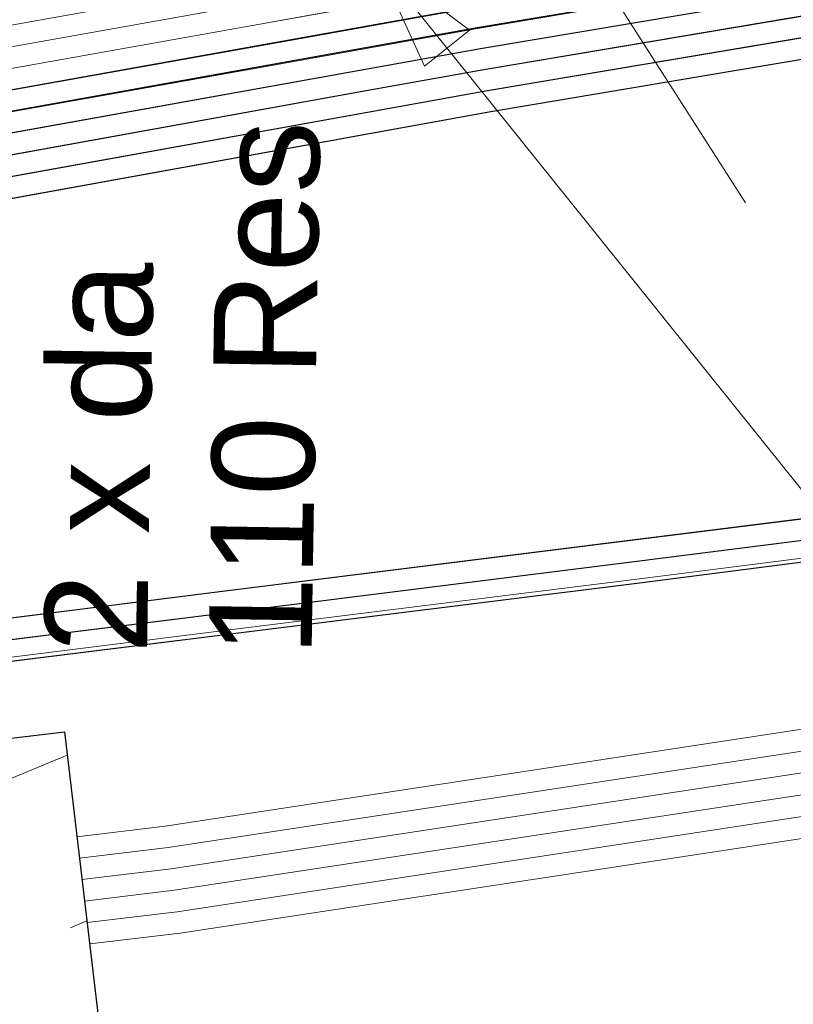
# Model space of a CAD drawing. Header units: metres. Extents: x -502 to 161, y -108 to 174.
# Tile 508 of 656: x -60.44 to -58.63, y -16.66 to -14.37. Entities that reach past the tile are written whole.
import ezdxf

# ---------------------------------------------------------------- set-up
doc = ezdxf.new("R2010")
doc.units = ezdxf.units.M
doc.header["$LTSCALE"] = 0.1
for name, color, linetype in [('BRI31-005.05-5p02-Koordinierung Lageplan 4. BA ZOB West 2022-06-15', 7, 'Continuous'), ('BRI31-005.06-5f07-Koordinierung Lageplan 4. BA ZOB Fernbusbahnh', 7, 'Continuous'), ('BRI32-005.02-5f05-Koordinierung Schemaplan 4 BA ZOB Teilbereich', 7, 'Continuous'), ('BRI32-005.03-5f06-Koordinierung Schemaplan 4 BA ZOB Teilbereich 2 Ost - Bahnhofsallee 2023-01-21', 7, 'Continuous')]:
    doc.layers.add(name, color=color, linetype=linetype)
doc.styles.add('Arial', font='arial.ttf')

# ---------------------------------------------------------------- blocks, each defined once
blk = doc.blocks.new('_X18')
at = {"color": 7, "linetype": 'Continuous', "lineweight": 9, "transparency": 33554687}
for p, q in [((1.1855, 0.0855), (0.965, -0.0059)), ((0, 0), (0, 0)), ((1.2314, -0.3014), (1.1933, -0.3172)), ((0.0647, -0.3791), (0.0459, -0.3869)), ((1.2773, -0.6883), (1.2392, -0.7041)), ((0.1106, -0.766), (0.0918, -0.7738)), ((0.9726, -0.8147), (0.7368, -0.9124))]:
    blk.add_line(p, q, dxfattribs=at)
blk = doc.blocks.new('_X29')
at = {"color": 7, "linetype": 'Continuous', "lineweight": 9, "transparency": 33554687}
for p, q in [((1.1855, 0.0855), (0.965, -0.0059)), ((0, 0), (0, 0)), ((1.2314, -0.3014), (1.1933, -0.3172)), ((0.0647, -0.3791), (0.0459, -0.3869)), ((1.2773, -0.6883), (1.2392, -0.7041)), ((0.1106, -0.766), (0.0918, -0.7738)), ((0.9726, -0.8147), (0.7368, -0.9124))]:
    blk.add_line(p, q, dxfattribs=at)
blk = doc.blocks.new('ALG_00093')
at = {"color": 1, "linetype": 'Continuous', "lineweight": 9, "true_color": 0xff0000, "transparency": 33554687, "flags": 128}
blk.add_lwpolyline([(0, 0), (0.3773, 0.09625), (0.3773, -0.09625), (0, 0)], dxfattribs=at)

msp = doc.modelspace()

# ---------------------------------------------------------------- linework, layer by layer
at = {"layer": 'BRI31-005.05-5p02-Koordinierung Lageplan 4. BA ZOB West 2022-06-15', "color": 251, "linetype": 'Continuous', "lineweight": 13, "true_color": 0x5b5b5b, "transparency": 33554687, "flags": 128}
for points in [[(-55.6687, -13.5594), (-59.4007, -14.1894), (-59.8887, -14.2774), (-61.3727, -14.5424), (-62.2247, -14.6944), (-62.5907, -14.7854), (-62.7827, -14.9014), (-63.4807, -15.3974), (-64.3377, -15.9884), (-64.8297, -16.0824), (-69.6717, -16.9444), (-75.4277, -17.8844), (-81.6977, -18.8494), (-88.8757, -20.1994), (-93.6507, -20.9294), (-98.8777, -21.8214)], [(-55.6607, -13.6084), (-59.3927, -14.2384), (-59.8797, -14.3264), (-61.3637, -14.5914), (-62.2147, -14.7434), (-62.5717, -14.8324), (-62.7557, -14.9434), (-63.4517, -15.4384), (-64.3177, -16.0354), (-64.8207, -16.1314), (-69.6637, -16.9934), (-75.4187, -17.9334), (-81.6887, -18.8984), (-88.8677, -20.2484), (-93.6427, -20.9784), (-98.9147, -21.8784)]]:
    msp.add_lwpolyline(points, dxfattribs=at)
at = {"layer": 'BRI31-005.05-5p02-Koordinierung Lageplan 4. BA ZOB West 2022-06-15', "color": 116, "linetype": 'Continuous', "lineweight": 13, "true_color": 0x007f3f, "transparency": 33554687, "flags": 128}
for points in [[(-55.6527, -13.6584), (-59.3837, -14.2884), (-59.8707, -14.3754), (-61.3547, -14.6404), (-62.2037, -14.7924), (-62.5517, -14.8784), (-62.7277, -14.9854), (-63.4237, -15.4794), (-64.2987, -16.0824), (-64.8117, -16.1804), (-69.6547, -17.0434), (-75.4117, -17.9834), (-81.6807, -18.9484), (-88.8587, -20.2984), (-93.6347, -21.0284), (-98.8577, -21.9194)], [(-55.6447, -13.7074), (-59.3757, -14.3374), (-59.8617, -14.4244), (-61.3457, -14.6894), (-62.1937, -14.8414), (-62.5327, -14.9254), (-62.7007, -15.0274), (-63.3947, -15.5204), (-64.2787, -16.1294), (-64.8027, -16.2294), (-69.6467, -17.0924), (-75.4027, -18.0324), (-81.6717, -18.9974), (-88.8507, -20.3474), (-93.6267, -21.0774), (-98.8947, -21.9764)]]:
    msp.add_lwpolyline(points, dxfattribs=at)
at = {"layer": 'BRI31-005.05-5p02-Koordinierung Lageplan 4. BA ZOB West 2022-06-15', "color": 250, "linetype": 'Continuous', "lineweight": 25, "true_color": 0x333333, "transparency": 33554687, "flags": 128}
for points in [[(-179.1357, -29.7394), (-178.2047, -29.9074), (-176.5237, -30.3244), (-174.8367, -30.8434), (-162.8247, -32.5154), (-157.1227, -33.4214), (-150.6707, -32.1644), (-150.3757, -32.1054), (-126.7397, -27.5954), (-121.8107, -26.6854), (-104.5117, -23.3154), (-93.6067, -21.1744), (-88.8337, -20.4444), (-81.6527, -19.0944), (-75.3827, -18.1294), (-69.6317, -17.1894), (-64.2647, -16.2324), (-63.2977, -15.6984), (-62.6077, -15.0894), (-62.1947, -14.8414), (-59.6597, -14.3864), (-59.3767, -14.3364), (-55.6447, -13.7064)], [(-55.6367, -13.7554), (-59.3687, -14.3854), (-59.6507, -14.4354), (-62.1767, -14.8894), (-62.5777, -15.1304), (-63.2687, -15.7394), (-64.2477, -16.2804), (-69.6237, -17.2384), (-75.3737, -18.1784), (-81.6437, -19.1434), (-88.8257, -20.4934), (-93.5977, -21.2234), (-104.5017, -23.3644), (-121.8007, -26.7344), (-126.7307, -27.6444), (-150.3667, -32.1544), (-150.6607, -32.2134), (-157.1217, -33.4724), (-162.8317, -32.5644), (-174.8437, -30.8934), (-176.5357, -30.3734), (-178.2147, -29.9564), (-179.1357, -29.7904)], [(-55.6287, -13.8044), (-59.3607, -14.4344), (-59.6427, -14.4844), (-62.1587, -14.9374), (-62.5477, -15.1714), (-63.2397, -15.7804), (-64.2307, -16.3284), (-69.6157, -17.2874), (-75.3647, -18.2274), (-81.6347, -19.1924), (-88.8177, -20.5424), (-93.5887, -21.2724), (-104.4917, -23.4134), (-121.7907, -26.7834), (-126.7217, -27.6934), (-150.3577, -32.2034), (-150.6507, -32.2624), (-157.1207, -33.5234), (-162.8387, -32.6134), (-174.8507, -30.9434), (-176.5477, -30.4224), (-178.2247, -30.0054), (-179.1357, -29.8414)], [(-55.6207, -13.8534), (-59.3527, -14.4834), (-59.6277, -14.5324), (-62.1407, -14.9854), (-62.5177, -15.2124), (-63.2107, -15.8214), (-64.2137, -16.3764), (-69.6077, -17.3364), (-75.3557, -18.2764), (-81.6257, -19.2414), (-88.8097, -20.5914), (-93.5797, -21.3214), (-104.4817, -23.4624), (-121.7807, -26.8324), (-126.7127, -27.7424), (-150.3487, -32.2524), (-150.6407, -32.3114), (-157.1197, -33.5744), (-162.8457, -32.6624), (-174.8577, -30.9934), (-176.5597, -30.4714), (-178.2347, -30.0544), (-179.1357, -29.8924)], [(-55.6127, -13.9024), (-59.3447, -14.5324), (-59.6247, -14.5824), (-62.1227, -15.0334), (-62.4877, -15.2534), (-63.1817, -15.8624), (-64.1967, -16.4244), (-69.5997, -17.3854), (-75.3467, -18.3254), (-81.6167, -19.2904), (-88.8017, -20.6404), (-93.5707, -21.3704), (-104.4717, -23.5114), (-121.7707, -26.8814), (-126.7037, -27.7914), (-150.3397, -32.3014), (-150.6307, -32.3604), (-157.1187, -33.6254), (-162.8527, -32.7114), (-174.8647, -31.0434), (-176.5717, -30.5204), (-178.2447, -30.1034), (-179.1357, -29.9434)], [(-55.6047, -13.9514), (-59.3367, -14.5814), (-62.1047, -15.0814), (-62.4577, -15.2944), (-63.1527, -15.9034), (-64.1797, -16.4724), (-69.5917, -17.4344), (-75.3377, -18.3744), (-81.6077, -19.3394), (-88.7937, -20.6894), (-93.5617, -21.4194), (-104.4617, -23.5604), (-121.7607, -26.9304), (-126.6947, -27.8404), (-150.3307, -32.3504), (-150.6207, -32.4094), (-157.1177, -33.6764), (-162.8597, -32.7604), (-174.8717, -31.0934), (-176.5837, -30.5694), (-178.2547, -30.1524), (-179.1357, -29.9944)], [(-56.5667, -14.3244), (-56.9487, -14.6244), (-57.8377, -15.3484), (-58.3257, -15.4954), (-59.9937, -15.7044), (-61.6697, -15.9144), (-63.7887, -16.4534), (-69.5837, -17.4834), (-75.3287, -18.4234), (-81.5687, -19.5644), (-84.6457, -20.1594), (-93.6297, -21.6994), (-104.3877, -23.8594), (-121.7187, -27.1554), (-122.6217, -27.3224), (-126.1537, -27.9814), (-137.6357, -30.1594), (-150.2927, -32.5534), (-151.8867, -32.8594), (-157.0417, -33.8394), (-163.2567, -32.9244), (-174.3647, -31.3244), (-178.3997, -30.6854)], [(-56.5467, -14.3734), (-56.9177, -14.6634), (-57.8137, -15.3934), (-58.3107, -15.5434), (-58.9957, -15.6304), (-59.9877, -15.7544), (-61.6607, -15.9634), (-63.7777, -16.5024), (-69.5757, -17.5324), (-75.3197, -18.4724), (-81.5597, -19.6134), (-84.6367, -20.2084), (-93.6207, -21.7484), (-104.3777, -23.9084), (-121.7097, -27.2044), (-122.6127, -27.3714), (-126.1447, -28.0304), (-137.6267, -30.2084), (-150.2837, -32.6024), (-151.8777, -32.9084), (-157.0407, -33.8904), (-163.2637, -32.9734), (-174.3717, -31.3734), (-178.4067, -30.7344)], [(-56.5277, -14.4214), (-56.8867, -14.7024), (-57.7897, -15.4384), (-58.2967, -15.5914), (-58.9897, -15.6804), (-59.9817, -15.8044), (-61.6517, -16.0124), (-63.7667, -16.5514), (-69.5677, -17.5814), (-75.3107, -18.5214), (-81.5507, -19.6624), (-84.6277, -20.2574), (-93.6117, -21.7974), (-104.3677, -23.9574), (-121.7007, -27.2534), (-122.6037, -27.4204), (-126.1357, -28.0794), (-137.6177, -30.2574), (-150.2747, -32.6514), (-151.8687, -32.9574), (-154.1107, -33.3844)]]:
    msp.add_lwpolyline(points, dxfattribs=at)
at = {"layer": 'BRI31-005.05-5p02-Koordinierung Lageplan 4. BA ZOB West 2022-06-15', "color": 35, "linetype": 'Continuous', "lineweight": 13, "true_color": 0x99724c, "transparency": 33554687, "flags": 128}
msp.add_lwpolyline([(-56.5317, -14.4104), (-56.8937, -14.6954), (-57.7937, -15.4294), (-58.2987, -15.5824), (-58.9897, -15.6704), (-59.9837, -15.7944), (-61.6527, -16.0034), (-63.7687, -16.5424), (-69.5707, -17.5724), (-75.3137, -18.5124), (-81.5517, -19.6534), (-84.6287, -20.2484), (-93.6127, -21.7884), (-104.3697, -23.9484)], dxfattribs=at)
at = {"layer": 'BRI31-005.06-5f07-Koordinierung Lageplan 4. BA ZOB Fernbusbahnh', "color": 250, "linetype": 'Continuous', "lineweight": 20, "true_color": 0x333333, "transparency": 33554687, "flags": 128}
for points in [[(-179.1357, -29.7394), (-178.2047, -29.9074), (-176.5237, -30.3244), (-174.8367, -30.8434), (-162.8247, -32.5154), (-157.1227, -33.4214), (-150.6707, -32.1644), (-150.3757, -32.1054), (-126.7397, -27.5954), (-121.8107, -26.6854), (-104.5117, -23.3154), (-93.6067, -21.1744), (-88.8337, -20.4444), (-81.6527, -19.0944), (-75.3827, -18.1294), (-69.6317, -17.1894), (-64.2647, -16.2324), (-63.2977, -15.6984), (-62.6077, -15.0894), (-62.1947, -14.8414), (-59.6597, -14.3864), (-59.3767, -14.3364), (-55.6447, -13.7064)], [(-55.6367, -13.7554), (-59.3687, -14.3854), (-59.6507, -14.4354), (-62.1767, -14.8894), (-62.5777, -15.1304), (-63.2687, -15.7394), (-64.2477, -16.2804), (-69.6237, -17.2384), (-75.3737, -18.1784), (-81.6437, -19.1434), (-88.8257, -20.4934), (-93.5977, -21.2234), (-104.5017, -23.3644), (-121.8007, -26.7344), (-126.7307, -27.6444), (-150.3667, -32.1544), (-150.6607, -32.2134), (-157.1217, -33.4724), (-162.8317, -32.5644), (-174.8437, -30.8934), (-176.5357, -30.3734), (-178.2147, -29.9564), (-179.1357, -29.7904)], [(-55.6287, -13.8044), (-59.3607, -14.4344), (-59.6427, -14.4844), (-62.1587, -14.9374), (-62.5477, -15.1714), (-63.2397, -15.7804), (-64.2307, -16.3284), (-69.6157, -17.2874), (-75.3647, -18.2274), (-81.6347, -19.1924), (-88.8177, -20.5424), (-93.5887, -21.2724), (-104.4917, -23.4134), (-121.7907, -26.7834), (-126.7217, -27.6934), (-150.3577, -32.2034), (-150.6507, -32.2624), (-157.1207, -33.5234), (-162.8387, -32.6134), (-174.8507, -30.9434), (-176.5477, -30.4224), (-178.2247, -30.0054), (-179.1357, -29.8414)], [(-55.6207, -13.8534), (-59.3527, -14.4834), (-59.6277, -14.5324), (-62.1407, -14.9854), (-62.5177, -15.2124), (-63.2107, -15.8214), (-64.2137, -16.3764), (-69.6077, -17.3364), (-75.3557, -18.2764), (-81.6257, -19.2414), (-88.8097, -20.5914), (-93.5797, -21.3214), (-104.4817, -23.4624), (-121.7807, -26.8324), (-126.7127, -27.7424), (-150.3487, -32.2524), (-150.6407, -32.3114), (-157.1197, -33.5744), (-162.8457, -32.6624), (-174.8577, -30.9934), (-176.5597, -30.4714), (-178.2347, -30.0544), (-179.1357, -29.8924)], [(-55.6127, -13.9024), (-59.3447, -14.5324), (-59.6247, -14.5824), (-62.1227, -15.0334), (-62.4877, -15.2534), (-63.1817, -15.8624), (-64.1967, -16.4244), (-69.5997, -17.3854), (-75.3467, -18.3254), (-81.6167, -19.2904), (-88.8017, -20.6404), (-93.5707, -21.3704), (-104.4717, -23.5114), (-121.7707, -26.8814), (-126.7037, -27.7914), (-150.3397, -32.3014), (-150.6307, -32.3604), (-157.1187, -33.6254), (-162.8527, -32.7114), (-174.8647, -31.0434), (-176.5717, -30.5204), (-178.2447, -30.1034), (-179.1357, -29.9434)], [(-55.6047, -13.9514), (-59.3367, -14.5814), (-62.1047, -15.0814), (-62.4577, -15.2944), (-63.1527, -15.9034), (-64.1797, -16.4724), (-69.5917, -17.4344), (-75.3377, -18.3744), (-81.6077, -19.3394), (-88.7937, -20.6894), (-93.5617, -21.4194), (-104.4617, -23.5604), (-121.7607, -26.9304), (-126.6947, -27.8404), (-150.3307, -32.3504), (-150.6207, -32.4094), (-157.1177, -33.6764), (-162.8597, -32.7604), (-174.8717, -31.0934), (-176.5837, -30.5694), (-178.2547, -30.1524), (-179.1357, -29.9944)], [(-56.5667, -14.3244), (-56.9487, -14.6244), (-57.8377, -15.3484), (-58.3257, -15.4954), (-59.9937, -15.7044), (-61.6697, -15.9144), (-63.7887, -16.4534), (-69.5837, -17.4834), (-75.3287, -18.4234), (-81.5687, -19.5644), (-84.6457, -20.1594), (-93.6297, -21.6994), (-104.3877, -23.8594), (-121.7187, -27.1554), (-122.6217, -27.3224), (-126.1537, -27.9814), (-137.6357, -30.1594), (-150.2927, -32.5534), (-151.8867, -32.8594), (-157.0417, -33.8394), (-163.2567, -32.9244), (-174.3647, -31.3244), (-178.3997, -30.6854)], [(-56.5467, -14.3734), (-56.9177, -14.6634), (-57.8137, -15.3934), (-58.3107, -15.5434), (-58.9957, -15.6304), (-59.9877, -15.7544), (-61.6607, -15.9634), (-63.7777, -16.5024), (-69.5757, -17.5324), (-75.3197, -18.4724), (-81.5597, -19.6134), (-84.6367, -20.2084), (-93.6207, -21.7484), (-104.3777, -23.9084), (-121.7097, -27.2044), (-122.6127, -27.3714), (-126.1447, -28.0304), (-137.6267, -30.2084), (-150.2837, -32.6024), (-151.8777, -32.9084), (-157.0407, -33.8904), (-163.2637, -32.9734), (-174.3717, -31.3734), (-178.4067, -30.7344)]]:
    msp.add_lwpolyline(points, dxfattribs=at)
at = {"layer": 'BRI32-005.02-5f05-Koordinierung Schemaplan 4 BA ZOB Teilbereich', "color": 7, "linetype": 'Continuous', "lineweight": 13, "transparency": 33554687, "flags": 128}
for points in [[(-60.3027, -16.2724), (-60.0967, -16.2474), (-58.4717, -16.0004), (-57.9637, -15.8144), (-56.8937, -14.9894), (-56.2837, -14.6744), (-55.5447, -14.5614), (-48.2537, -13.3504), (-42.4557, -12.5454), (-37.7227, -11.8224), (-29.2187, -10.2404), (-23.9987, -9.5454), (-17.9227, -8.9134), (-9.9057, -8.7814), (-9.4507, -8.7734), (-6.9597, -8.5044), (-4.3087, -8.0864), (-3.7217, -7.9914), (6.3953, -6.2414), (12.4653, -5.2214), (18.7963, -4.1304), (30.2903, -2.1984), (30.3093, -2.1964)], [(30.3153, -2.2464), (30.2973, -2.2484), (18.8043, -4.1794), (12.4733, -5.2704), (6.4033, -6.2904), (-3.7127, -8.0404), (-4.3007, -8.1354), (-6.9527, -8.5544), (-9.4477, -8.8234), (-9.9047, -8.8314), (-17.9197, -8.9634), (-23.9927, -9.5954), (-29.2107, -10.2894), (-37.7137, -11.8714), (-42.4487, -12.5954), (-48.2457, -13.3994), (-55.5367, -14.6104), (-56.2677, -14.7224), (-56.8667, -15.0314), (-57.9397, -15.8584), (-58.4587, -16.0494), (-60.0897, -16.2974), (-60.2967, -16.3224)], [(-60.2907, -16.3724), (-60.0827, -16.3474), (-58.4457, -16.0984), (-57.9157, -15.9024), (-56.8397, -15.0734), (-56.2517, -14.7704), (-55.5287, -14.6594), (-48.2377, -13.4484), (-42.4417, -12.6454), (-37.7047, -11.9204), (-29.2027, -10.3384), (-23.9867, -9.6454), (-17.9167, -9.0134), (-9.9037, -8.8814), (-9.4447, -8.8734), (-6.9457, -8.6044), (-4.2927, -8.1844), (-3.7037, -8.0894), (6.4113, -6.3394), (12.4813, -5.3194), (18.8123, -4.2284), (30.3043, -2.2984), (30.3213, -2.2964)], [(-60.2847, -16.4224), (-60.0757, -16.3974), (-58.4327, -16.1474), (-57.8907, -15.9464), (-56.8127, -15.1154), (-56.2357, -14.8184), (-55.5207, -14.7084), (-48.2297, -13.4974), (-42.4347, -12.6954), (-37.6957, -11.9694), (-29.1947, -10.3874), (-23.9807, -9.6954), (-17.9137, -9.0634), (-9.9027, -8.9314), (-9.4417, -8.9234), (-6.9387, -8.6544), (-4.2847, -8.2334), (-3.6947, -8.1384), (6.4193, -6.3884), (12.4893, -5.3684), (18.8203, -4.2774), (30.3113, -2.3484), (30.3273, -2.3464)], [(30.3333, -2.3964), (30.3183, -2.3974), (18.8283, -4.3264), (12.4973, -5.4174), (6.4273, -6.4374), (-3.6857, -8.1874), (-4.2767, -8.2824), (-6.9317, -8.7044), (-9.4387, -8.9734), (-9.9017, -8.9814), (-17.9107, -9.1134), (-23.9747, -9.7454), (-29.1867, -10.4364), (-37.6867, -12.0184), (-42.4277, -12.7454), (-48.2217, -13.5464), (-55.5127, -14.7574), (-56.2197, -14.8664), (-56.7857, -15.1574), (-57.8657, -15.9904), (-58.4197, -16.1964), (-60.0687, -16.4474), (-60.2787, -16.4724)], [(30.3363, -2.4464), (30.3243, -2.4474), (18.8363, -4.3754), (12.5053, -5.4664), (6.4353, -6.4864), (-3.6767, -8.2364), (-4.2687, -8.3314), (-6.9247, -8.7544), (-9.4357, -9.0234), (-9.9007, -9.0314), (-17.9077, -9.1634), (-23.9687, -9.7954), (-29.1787, -10.4854), (-37.6777, -12.0674), (-42.4207, -12.7954), (-48.2137, -13.5954), (-55.5047, -14.8064), (-56.2037, -14.9144), (-56.7587, -15.1994), (-57.8407, -16.0344), (-58.4067, -16.2454), (-60.0617, -16.4974), (-60.2727, -16.5224)]]:
    msp.add_lwpolyline(points, dxfattribs=at)
at = {"layer": 'BRI32-005.02-5f05-Koordinierung Schemaplan 4 BA ZOB Teilbereich', "color": 251, "linetype": 'Continuous', "lineweight": 13, "true_color": 0x5b5b5b, "transparency": 33554687, "flags": 128}
for points in [[(-55.6687, -13.5594), (-59.4007, -14.1894), (-59.8887, -14.2774), (-61.3727, -14.5424), (-62.2247, -14.6944), (-62.5907, -14.7854), (-62.7827, -14.9014), (-63.4807, -15.3974), (-64.3377, -15.9884), (-64.8297, -16.0824), (-69.6717, -16.9444), (-75.4277, -17.8844), (-81.6977, -18.8494), (-88.8757, -20.1994), (-93.6507, -20.9294), (-98.8777, -21.8214)], [(-55.6607, -13.6084), (-59.3927, -14.2384), (-59.8797, -14.3264), (-61.3637, -14.5914), (-62.2147, -14.7434), (-62.5717, -14.8324), (-62.7557, -14.9434), (-63.4517, -15.4384), (-64.3177, -16.0354), (-64.8207, -16.1314), (-69.6637, -16.9934), (-75.4187, -17.9334), (-81.6887, -18.8984), (-88.8677, -20.2484), (-93.6427, -20.9784), (-98.9147, -21.8784)], [(-97.9357, -17.4854), (-97.2817, -21.0754), (-97.0297, -21.4294), (-96.6357, -21.5404), (-93.6347, -21.0274), (-88.8597, -20.2974), (-81.6797, -18.9474), (-75.4097, -17.9824), (-69.6557, -17.0424), (-64.8117, -16.1804), (-64.2977, -16.0824), (-63.4227, -15.4794), (-62.7287, -14.9854), (-62.5527, -14.8794), (-62.2047, -14.7924), (-61.3547, -14.6404), (-59.8707, -14.3754), (-59.3847, -14.2874), (-55.6527, -13.6574)]]:
    msp.add_lwpolyline(points, dxfattribs=at)
at = {"layer": 'BRI32-005.02-5f05-Koordinierung Schemaplan 4 BA ZOB Teilbereich', "color": 116, "linetype": 'Continuous', "lineweight": 13, "true_color": 0x007f3f, "transparency": 33554687, "flags": 128}
for points in [[(-97.8377, -17.4674), (-97.1877, -21.0354), (-96.9687, -21.3424), (-96.6307, -21.4384), (-93.6507, -20.9284), (-88.8767, -20.1984), (-81.6967, -18.8484), (-75.4257, -17.8834), (-69.6727, -16.9434), (-64.8297, -16.0824), (-64.3367, -15.9884), (-63.4797, -15.3974), (-62.7837, -14.9014), (-62.5917, -14.7864), (-62.2257, -14.6944), (-61.3727, -14.5424), (-59.8887, -14.2774), (-59.4017, -14.1884), (-55.6687, -13.5584)], [(-55.6527, -13.6584), (-59.3837, -14.2884), (-59.8707, -14.3754), (-61.3547, -14.6404), (-62.2037, -14.7924), (-62.5517, -14.8784), (-62.7277, -14.9854), (-63.4237, -15.4794), (-64.2987, -16.0824), (-64.8117, -16.1804), (-69.6547, -17.0434), (-75.4117, -17.9834), (-81.6807, -18.9484), (-88.8587, -20.2984), (-93.6347, -21.0284), (-98.8577, -21.9194)], [(-55.6447, -13.7074), (-59.3757, -14.3374), (-59.8617, -14.4244), (-61.3457, -14.6894), (-62.1937, -14.8414), (-62.5327, -14.9254), (-62.7007, -15.0274), (-63.3947, -15.5204), (-64.2787, -16.1294), (-64.8027, -16.2294), (-69.6467, -17.0924), (-75.4027, -18.0324), (-81.6717, -18.9974), (-88.8507, -20.3474), (-93.6267, -21.0774), (-98.8947, -21.9764)], [(-55.6367, -13.7564), (-59.3677, -14.3864), (-59.8527, -14.4734), (-61.3367, -14.7384), (-62.1837, -14.8904), (-62.5137, -14.9724), (-62.6737, -15.0694), (-63.3657, -15.5614), (-64.2587, -16.1764), (-64.7937, -16.2784), (-69.6387, -17.1414), (-75.3937, -18.0814), (-81.6627, -19.0464), (-88.8427, -20.3964), (-93.6187, -21.1264), (-96.6407, -21.6424), (-97.0907, -21.5164), (-97.3757, -21.1154), (-98.0337, -17.5034), (-97.8377, -17.4674)]]:
    msp.add_lwpolyline(points, dxfattribs=at)
at = {"layer": 'BRI32-005.02-5f05-Koordinierung Schemaplan 4 BA ZOB Teilbereich', "color": 250, "linetype": 'Continuous', "lineweight": 25, "true_color": 0x333333, "transparency": 33554687, "flags": 128}
for points in [[(-179.1357, -29.7394), (-178.2047, -29.9074), (-176.5237, -30.3244), (-174.8367, -30.8434), (-162.8247, -32.5154), (-157.1227, -33.4214), (-150.6707, -32.1644), (-150.3757, -32.1054), (-126.7397, -27.5954), (-121.8107, -26.6854), (-104.5117, -23.3154), (-93.6067, -21.1744), (-88.8337, -20.4444), (-81.6527, -19.0944), (-75.3827, -18.1294), (-69.6317, -17.1894), (-64.2647, -16.2324), (-63.2977, -15.6984), (-62.6077, -15.0894), (-62.1947, -14.8414), (-59.6597, -14.3864), (-59.3767, -14.3364), (-55.6447, -13.7064)], [(-55.6367, -13.7554), (-59.3687, -14.3854), (-59.6507, -14.4354), (-62.1767, -14.8894), (-62.5777, -15.1304), (-63.2687, -15.7394), (-64.2477, -16.2804), (-69.6237, -17.2384), (-75.3737, -18.1784), (-81.6437, -19.1434), (-88.8257, -20.4934), (-93.5977, -21.2234), (-104.5017, -23.3644), (-121.8007, -26.7344), (-126.7307, -27.6444), (-150.3667, -32.1544), (-150.6607, -32.2134), (-157.1217, -33.4724), (-162.8317, -32.5644), (-174.8437, -30.8934), (-176.5357, -30.3734), (-178.2147, -29.9564), (-179.1357, -29.7904)], [(-55.6287, -13.8044), (-59.3607, -14.4344), (-59.6427, -14.4844), (-62.1587, -14.9374), (-62.5477, -15.1714), (-63.2397, -15.7804), (-64.2307, -16.3284), (-69.6157, -17.2874), (-75.3647, -18.2274), (-81.6347, -19.1924), (-88.8177, -20.5424), (-93.5887, -21.2724), (-104.4917, -23.4134), (-121.7907, -26.7834), (-126.7217, -27.6934), (-150.3577, -32.2034), (-150.6507, -32.2624), (-157.1207, -33.5234), (-162.8387, -32.6134), (-174.8507, -30.9434), (-176.5477, -30.4224), (-178.2247, -30.0054), (-179.1357, -29.8414)], [(-55.6207, -13.8534), (-59.3527, -14.4834), (-59.6277, -14.5324), (-62.1407, -14.9854), (-62.5177, -15.2124), (-63.2107, -15.8214), (-64.2137, -16.3764), (-69.6077, -17.3364), (-75.3557, -18.2764), (-81.6257, -19.2414), (-88.8097, -20.5914), (-93.5797, -21.3214), (-104.4817, -23.4624), (-121.7807, -26.8324), (-126.7127, -27.7424), (-150.3487, -32.2524), (-150.6407, -32.3114), (-157.1197, -33.5744), (-162.8457, -32.6624), (-174.8577, -30.9934), (-176.5597, -30.4714), (-178.2347, -30.0544), (-179.1357, -29.8924)], [(-55.6127, -13.9024), (-59.3447, -14.5324), (-59.6247, -14.5824), (-62.1227, -15.0334), (-62.4877, -15.2534), (-63.1817, -15.8624), (-64.1967, -16.4244), (-69.5997, -17.3854), (-75.3467, -18.3254), (-81.6167, -19.2904), (-88.8017, -20.6404), (-93.5707, -21.3704), (-104.4717, -23.5114), (-121.7707, -26.8814), (-126.7037, -27.7914), (-150.3397, -32.3014), (-150.6307, -32.3604), (-157.1187, -33.6254), (-162.8527, -32.7114), (-174.8647, -31.0434), (-176.5717, -30.5204), (-178.2447, -30.1034), (-179.1357, -29.9434)], [(-55.6047, -13.9514), (-59.3367, -14.5814), (-62.1047, -15.0814), (-62.4577, -15.2944), (-63.1527, -15.9034), (-64.1797, -16.4724), (-69.5917, -17.4344), (-75.3377, -18.3744), (-81.6077, -19.3394), (-88.7937, -20.6894), (-93.5617, -21.4194), (-104.4617, -23.5604), (-121.7607, -26.9304), (-126.6947, -27.8404), (-150.3307, -32.3504), (-150.6207, -32.4094), (-157.1177, -33.6764), (-162.8597, -32.7604), (-174.8717, -31.0934), (-176.5837, -30.5694), (-178.2547, -30.1524), (-179.1357, -29.9944)], [(-56.5667, -14.3244), (-56.9487, -14.6244), (-57.8377, -15.3484), (-58.3257, -15.4954), (-59.9937, -15.7044), (-61.6697, -15.9144), (-63.7887, -16.4534), (-69.5837, -17.4834), (-75.3287, -18.4234), (-81.5687, -19.5644), (-84.6457, -20.1594), (-93.6297, -21.6994), (-104.3877, -23.8594), (-121.7187, -27.1554), (-122.6217, -27.3224), (-126.1537, -27.9814), (-137.6357, -30.1594), (-150.2927, -32.5534), (-151.8867, -32.8594), (-157.0417, -33.8394), (-163.2567, -32.9244), (-174.3647, -31.3244), (-178.3997, -30.6854)], [(-56.5467, -14.3734), (-56.9177, -14.6634), (-57.8137, -15.3934), (-58.3107, -15.5434), (-58.9957, -15.6304), (-59.9877, -15.7544), (-61.6607, -15.9634), (-63.7777, -16.5024), (-69.5757, -17.5324), (-75.3197, -18.4724), (-81.5597, -19.6134), (-84.6367, -20.2084), (-93.6207, -21.7484), (-104.3777, -23.9084), (-121.7097, -27.2044), (-122.6127, -27.3714), (-126.1447, -28.0304), (-137.6267, -30.2084), (-150.2837, -32.6024), (-151.8777, -32.9084), (-157.0407, -33.8904), (-163.2637, -32.9734), (-174.3717, -31.3734), (-178.4067, -30.7344)], [(-56.5277, -14.4214), (-56.8867, -14.7024), (-57.7897, -15.4384), (-58.2967, -15.5914), (-58.9897, -15.6804), (-59.9817, -15.8044), (-61.6517, -16.0124), (-63.7667, -16.5514), (-69.5677, -17.5814), (-75.3107, -18.5214), (-81.5507, -19.6624), (-84.6277, -20.2574), (-93.6117, -21.7974), (-104.3677, -23.9574), (-121.7007, -27.2534), (-122.6037, -27.4204), (-126.1357, -28.0794), (-137.6177, -30.2574), (-150.2747, -32.6514), (-151.8687, -32.9574), (-154.1107, -33.3844)]]:
    msp.add_lwpolyline(points, dxfattribs=at)
at = {"layer": 'BRI32-005.02-5f05-Koordinierung Schemaplan 4 BA ZOB Teilbereich', "color": 35, "linetype": 'Continuous', "lineweight": 13, "true_color": 0x99724c, "transparency": 33554687, "flags": 128}
msp.add_lwpolyline([(-56.5317, -14.4104), (-56.8937, -14.6954), (-57.7937, -15.4294), (-58.2987, -15.5824), (-58.9897, -15.6704), (-59.9837, -15.7944), (-61.6527, -16.0034), (-63.7687, -16.5424), (-69.5707, -17.5724), (-75.3137, -18.5124), (-81.5517, -19.6534), (-84.6287, -20.2484), (-93.6127, -21.7884), (-104.3697, -23.9484)], dxfattribs=at)
at = {"layer": 'BRI32-005.03-5f06-Koordinierung Schemaplan 4 BA ZOB Teilbereich 2 Ost - Bahnhofsallee 2023-01-21', "color": 1, "linetype": 'Continuous', "lineweight": 13, "true_color": 0xff0000, "transparency": 33554687}
for p, q in [((-60.1756, -12.5526), (-58.7426, -14.7931)), ((-59.6041, -14.2265), (-54.3802, -20.7323))]:
    msp.add_line(p, q, dxfattribs=at)
at = {"layer": 'BRI32-005.03-5f06-Koordinierung Schemaplan 4 BA ZOB Teilbereich 2 Ost - Bahnhofsallee 2023-01-21', "color": 7, "linetype": 'Continuous', "lineweight": 9, "transparency": 33554687, "flags": 128}
for points in [[(-60.3027, -16.2724), (-60.0967, -16.2474), (-58.4717, -16.0004), (-57.9637, -15.8144), (-56.8937, -14.9894), (-56.2837, -14.6744), (-55.5447, -14.5614), (-48.2537, -13.3504), (-42.4557, -12.5454), (-37.7227, -11.8224), (-29.2187, -10.2404), (-23.9987, -9.5454), (-17.9227, -8.9134), (-9.9057, -8.7814), (-9.4507, -8.7734), (-6.9597, -8.5044), (-4.3087, -8.0864), (-3.7217, -7.9914), (6.3953, -6.2414), (12.4653, -5.2214), (18.7963, -4.1304), (30.2903, -2.1984), (30.3093, -2.1964)], [(30.3153, -2.2464), (30.2973, -2.2484), (18.8043, -4.1794), (12.4733, -5.2704), (6.4033, -6.2904), (-3.7127, -8.0404), (-4.3007, -8.1354), (-6.9527, -8.5544), (-9.4477, -8.8234), (-9.9047, -8.8314), (-17.9197, -8.9634), (-23.9927, -9.5954), (-29.2107, -10.2894), (-37.7137, -11.8714), (-42.4487, -12.5954), (-48.2457, -13.3994), (-55.5367, -14.6104), (-56.2677, -14.7224), (-56.8667, -15.0314), (-57.9397, -15.8584), (-58.4587, -16.0494), (-60.0897, -16.2974), (-60.2967, -16.3224)], [(-60.2907, -16.3724), (-60.0827, -16.3474), (-58.4457, -16.0984), (-57.9157, -15.9024), (-56.8397, -15.0734), (-56.2517, -14.7704), (-55.5287, -14.6594), (-48.2377, -13.4484), (-42.4417, -12.6454), (-37.7047, -11.9204), (-29.2027, -10.3384), (-23.9867, -9.6454), (-17.9167, -9.0134), (-9.9037, -8.8814), (-9.4447, -8.8734), (-6.9457, -8.6044), (-4.2927, -8.1844), (-3.7037, -8.0894), (6.4113, -6.3394), (12.4813, -5.3194), (18.8123, -4.2284), (30.3043, -2.2984), (30.3213, -2.2964)], [(-60.2847, -16.4224), (-60.0757, -16.3974), (-58.4327, -16.1474), (-57.8907, -15.9464), (-56.8127, -15.1154), (-56.2357, -14.8184), (-55.5207, -14.7084), (-48.2297, -13.4974), (-42.4347, -12.6954), (-37.6957, -11.9694), (-29.1947, -10.3874), (-23.9807, -9.6954), (-17.9137, -9.0634), (-9.9027, -8.9314), (-9.4417, -8.9234), (-6.9387, -8.6544), (-4.2847, -8.2334), (-3.6947, -8.1384), (6.4193, -6.3884), (12.4893, -5.3684), (18.8203, -4.2774), (30.3113, -2.3484), (30.3273, -2.3464)], [(30.3333, -2.3964), (30.3183, -2.3974), (18.8283, -4.3264), (12.4973, -5.4174), (6.4273, -6.4374), (-3.6857, -8.1874), (-4.2767, -8.2824), (-6.9317, -8.7044), (-9.4387, -8.9734), (-9.9017, -8.9814), (-17.9107, -9.1134), (-23.9747, -9.7454), (-29.1867, -10.4364), (-37.6867, -12.0184), (-42.4277, -12.7454), (-48.2217, -13.5464), (-55.5127, -14.7574), (-56.2197, -14.8664), (-56.7857, -15.1574), (-57.8657, -15.9904), (-58.4197, -16.1964), (-60.0687, -16.4474), (-60.2787, -16.4724)], [(30.3363, -2.4464), (30.3243, -2.4474), (18.8363, -4.3754), (12.5053, -5.4664), (6.4353, -6.4864), (-3.6767, -8.2364), (-4.2687, -8.3314), (-6.9247, -8.7544), (-9.4357, -9.0234), (-9.9007, -9.0314), (-17.9077, -9.1634), (-23.9687, -9.7954), (-29.1787, -10.4854), (-37.6777, -12.0674), (-42.4207, -12.7954), (-48.2137, -13.5954), (-55.5047, -14.8064), (-56.2037, -14.9144), (-56.7587, -15.1994), (-57.8407, -16.0344), (-58.4067, -16.2454), (-60.0617, -16.4974), (-60.2727, -16.5224)], [(-61.5107, -16.1674), (-60.3317, -16.0274), (-60.2147, -17.0134), (-61.3937, -17.1534), (-61.5107, -16.1674)], [(-61.5107, -16.1674), (-60.3317, -16.0274), (-60.2147, -17.0134), (-61.3937, -17.1534), (-61.5107, -16.1674)]]:
    msp.add_lwpolyline(points, dxfattribs=at)
at = {"layer": 'BRI32-005.03-5f06-Koordinierung Schemaplan 4 BA ZOB Teilbereich 2 Ost - Bahnhofsallee 2023-01-21', "color": 251, "linetype": 'Continuous', "lineweight": 9, "true_color": 0x5b5b5b, "transparency": 33554687, "flags": 128}
for points in [[(-55.6687, -13.5594), (-59.4007, -14.1894), (-59.8887, -14.2774), (-61.3727, -14.5424), (-62.2247, -14.6944), (-62.5907, -14.7854), (-62.7827, -14.9014), (-63.4807, -15.3974), (-64.3377, -15.9884), (-64.8297, -16.0824), (-69.6717, -16.9444), (-75.4277, -17.8844), (-81.6977, -18.8494), (-88.8757, -20.1994), (-93.6507, -20.9294), (-98.8777, -21.8214)], [(-55.6607, -13.6084), (-59.3927, -14.2384), (-59.8797, -14.3264), (-61.3637, -14.5914), (-62.2147, -14.7434), (-62.5717, -14.8324), (-62.7557, -14.9434), (-63.4517, -15.4384), (-64.3177, -16.0354), (-64.8207, -16.1314), (-69.6637, -16.9934), (-75.4187, -17.9334), (-81.6887, -18.8984), (-88.8677, -20.2484), (-93.6427, -20.9784), (-98.9147, -21.8784)], [(-97.9357, -17.4854), (-97.2817, -21.0754), (-97.0297, -21.4294), (-96.6357, -21.5404), (-93.6347, -21.0274), (-88.8597, -20.2974), (-81.6797, -18.9474), (-75.4097, -17.9824), (-69.6557, -17.0424), (-64.8117, -16.1804), (-64.2977, -16.0824), (-63.4227, -15.4794), (-62.7287, -14.9854), (-62.5527, -14.8794), (-62.2047, -14.7924), (-61.3547, -14.6404), (-59.8707, -14.3754), (-59.3847, -14.2874), (-55.6527, -13.6574)]]:
    msp.add_lwpolyline(points, dxfattribs=at)
at = {"layer": 'BRI32-005.03-5f06-Koordinierung Schemaplan 4 BA ZOB Teilbereich 2 Ost - Bahnhofsallee 2023-01-21', "color": 116, "linetype": 'Continuous', "lineweight": 9, "true_color": 0x007f3f, "transparency": 33554687, "flags": 128}
for points in [[(-97.8377, -17.4674), (-97.1877, -21.0354), (-96.9687, -21.3424), (-96.6307, -21.4384), (-93.6507, -20.9284), (-88.8767, -20.1984), (-81.6967, -18.8484), (-75.4257, -17.8834), (-69.6727, -16.9434), (-64.8297, -16.0824), (-64.3367, -15.9884), (-63.4797, -15.3974), (-62.7837, -14.9014), (-62.5917, -14.7864), (-62.2257, -14.6944), (-61.3727, -14.5424), (-59.8887, -14.2774), (-59.4017, -14.1884), (-55.6687, -13.5584)], [(-55.6527, -13.6584), (-59.3837, -14.2884), (-59.8707, -14.3754), (-61.3547, -14.6404), (-62.2037, -14.7924), (-62.5517, -14.8784), (-62.7277, -14.9854), (-63.4237, -15.4794), (-64.2987, -16.0824), (-64.8117, -16.1804), (-69.6547, -17.0434), (-75.4117, -17.9834), (-81.6807, -18.9484), (-88.8587, -20.2984), (-93.6347, -21.0284), (-98.8577, -21.9194)], [(-55.6447, -13.7074), (-59.3757, -14.3374), (-59.8617, -14.4244), (-61.3457, -14.6894), (-62.1937, -14.8414), (-62.5327, -14.9254), (-62.7007, -15.0274), (-63.3947, -15.5204), (-64.2787, -16.1294), (-64.8027, -16.2294), (-69.6467, -17.0924), (-75.4027, -18.0324), (-81.6717, -18.9974), (-88.8507, -20.3474), (-93.6267, -21.0774), (-98.8947, -21.9764)], [(-55.6367, -13.7564), (-59.3677, -14.3864), (-59.8527, -14.4734), (-61.3367, -14.7384), (-62.1837, -14.8904), (-62.5137, -14.9724), (-62.6737, -15.0694), (-63.3657, -15.5614), (-64.2587, -16.1764), (-64.7937, -16.2784), (-69.6387, -17.1414), (-75.3937, -18.0814), (-81.6627, -19.0464), (-88.8427, -20.3964), (-93.6187, -21.1264), (-96.6407, -21.6424), (-97.0907, -21.5164), (-97.3757, -21.1154), (-98.0337, -17.5034), (-97.8377, -17.4674)]]:
    msp.add_lwpolyline(points, dxfattribs=at)
at = {"layer": 'BRI32-005.03-5f06-Koordinierung Schemaplan 4 BA ZOB Teilbereich 2 Ost - Bahnhofsallee 2023-01-21', "color": 250, "linetype": 'Continuous', "lineweight": 20, "true_color": 0x333333, "transparency": 33554687, "flags": 128}
for points in [[(-179.1357, -29.7394), (-178.2047, -29.9074), (-176.5237, -30.3244), (-174.8367, -30.8434), (-162.8247, -32.5154), (-157.1227, -33.4214), (-150.6707, -32.1644), (-150.3757, -32.1054), (-126.7397, -27.5954), (-121.8107, -26.6854), (-104.5117, -23.3154), (-93.6067, -21.1744), (-88.8337, -20.4444), (-81.6527, -19.0944), (-75.3827, -18.1294), (-69.6317, -17.1894), (-64.2647, -16.2324), (-63.2977, -15.6984), (-62.6077, -15.0894), (-62.1947, -14.8414), (-59.6597, -14.3864), (-59.3767, -14.3364), (-55.6447, -13.7064)], [(-55.6367, -13.7554), (-59.3687, -14.3854), (-59.6507, -14.4354), (-62.1767, -14.8894), (-62.5777, -15.1304), (-63.2687, -15.7394), (-64.2477, -16.2804), (-69.6237, -17.2384), (-75.3737, -18.1784), (-81.6437, -19.1434), (-88.8257, -20.4934), (-93.5977, -21.2234), (-104.5017, -23.3644), (-121.8007, -26.7344), (-126.7307, -27.6444), (-150.3667, -32.1544), (-150.6607, -32.2134), (-157.1217, -33.4724), (-162.8317, -32.5644), (-174.8437, -30.8934), (-176.5357, -30.3734), (-178.2147, -29.9564), (-179.1357, -29.7904)], [(-55.6287, -13.8044), (-59.3607, -14.4344), (-59.6427, -14.4844), (-62.1587, -14.9374), (-62.5477, -15.1714), (-63.2397, -15.7804), (-64.2307, -16.3284), (-69.6157, -17.2874), (-75.3647, -18.2274), (-81.6347, -19.1924), (-88.8177, -20.5424), (-93.5887, -21.2724), (-104.4917, -23.4134), (-121.7907, -26.7834), (-126.7217, -27.6934), (-150.3577, -32.2034), (-150.6507, -32.2624), (-157.1207, -33.5234), (-162.8387, -32.6134), (-174.8507, -30.9434), (-176.5477, -30.4224), (-178.2247, -30.0054), (-179.1357, -29.8414)], [(-55.6207, -13.8534), (-59.3527, -14.4834), (-59.6277, -14.5324), (-62.1407, -14.9854), (-62.5177, -15.2124), (-63.2107, -15.8214), (-64.2137, -16.3764), (-69.6077, -17.3364), (-75.3557, -18.2764), (-81.6257, -19.2414), (-88.8097, -20.5914), (-93.5797, -21.3214), (-104.4817, -23.4624), (-121.7807, -26.8324), (-126.7127, -27.7424), (-150.3487, -32.2524), (-150.6407, -32.3114), (-157.1197, -33.5744), (-162.8457, -32.6624), (-174.8577, -30.9934), (-176.5597, -30.4714), (-178.2347, -30.0544), (-179.1357, -29.8924)], [(-55.6127, -13.9024), (-59.3447, -14.5324), (-59.6247, -14.5824), (-62.1227, -15.0334), (-62.4877, -15.2534), (-63.1817, -15.8624), (-64.1967, -16.4244), (-69.5997, -17.3854), (-75.3467, -18.3254), (-81.6167, -19.2904), (-88.8017, -20.6404), (-93.5707, -21.3704), (-104.4717, -23.5114), (-121.7707, -26.8814), (-126.7037, -27.7914), (-150.3397, -32.3014), (-150.6307, -32.3604), (-157.1187, -33.6254), (-162.8527, -32.7114), (-174.8647, -31.0434), (-176.5717, -30.5204), (-178.2447, -30.1034), (-179.1357, -29.9434)], [(-55.6047, -13.9514), (-59.3367, -14.5814), (-62.1047, -15.0814), (-62.4577, -15.2944), (-63.1527, -15.9034), (-64.1797, -16.4724), (-69.5917, -17.4344), (-75.3377, -18.3744), (-81.6077, -19.3394), (-88.7937, -20.6894), (-93.5617, -21.4194), (-104.4617, -23.5604), (-121.7607, -26.9304), (-126.6947, -27.8404), (-150.3307, -32.3504), (-150.6207, -32.4094), (-157.1177, -33.6764), (-162.8597, -32.7604), (-174.8717, -31.0934), (-176.5837, -30.5694), (-178.2547, -30.1524), (-179.1357, -29.9944)], [(-56.5667, -14.3244), (-56.9487, -14.6244), (-57.8377, -15.3484), (-58.3257, -15.4954), (-59.9937, -15.7044), (-61.6697, -15.9144), (-63.7887, -16.4534), (-69.5837, -17.4834), (-75.3287, -18.4234), (-81.5687, -19.5644), (-84.6457, -20.1594), (-93.6297, -21.6994), (-104.3877, -23.8594), (-121.7187, -27.1554), (-122.6217, -27.3224), (-126.1537, -27.9814), (-137.6357, -30.1594), (-150.2927, -32.5534), (-151.8867, -32.8594), (-157.0417, -33.8394), (-163.2567, -32.9244), (-174.3647, -31.3244), (-178.3997, -30.6854)], [(-56.5467, -14.3734), (-56.9177, -14.6634), (-57.8137, -15.3934), (-58.3107, -15.5434), (-58.9957, -15.6304), (-59.9877, -15.7544), (-61.6607, -15.9634), (-63.7777, -16.5024), (-69.5757, -17.5324), (-75.3197, -18.4724), (-81.5597, -19.6134), (-84.6367, -20.2084), (-93.6207, -21.7484), (-104.3777, -23.9084), (-121.7097, -27.2044), (-122.6127, -27.3714), (-126.1447, -28.0304), (-137.6267, -30.2084), (-150.2837, -32.6024), (-151.8777, -32.9084), (-157.0407, -33.8904), (-163.2637, -32.9734), (-174.3717, -31.3734), (-178.4067, -30.7344)], [(-56.5277, -14.4214), (-56.8867, -14.7024), (-57.7897, -15.4384), (-58.2967, -15.5914), (-58.9897, -15.6804), (-59.9817, -15.8044), (-61.6517, -16.0124), (-63.7667, -16.5514), (-69.5677, -17.5814), (-75.3107, -18.5214), (-81.5507, -19.6624), (-84.6277, -20.2574), (-93.6117, -21.7974), (-104.3677, -23.9574), (-121.7007, -27.2534), (-122.6037, -27.4204), (-126.1357, -28.0794), (-137.6177, -30.2574), (-150.2747, -32.6514), (-151.8687, -32.9574), (-154.1107, -33.3844)]]:
    msp.add_lwpolyline(points, dxfattribs=at)
at = {"layer": 'BRI32-005.03-5f06-Koordinierung Schemaplan 4 BA ZOB Teilbereich 2 Ost - Bahnhofsallee 2023-01-21', "color": 35, "linetype": 'Continuous', "lineweight": 9, "true_color": 0x99724c, "transparency": 33554687, "flags": 128}
msp.add_lwpolyline([(-56.5317, -14.4104), (-56.8937, -14.6954), (-57.7937, -15.4294), (-58.2987, -15.5824), (-58.9897, -15.6704), (-59.9837, -15.7944), (-61.6527, -16.0034), (-63.7687, -16.5424), (-69.5707, -17.5724), (-75.3137, -18.5124), (-81.5517, -19.6534), (-84.6287, -20.2484), (-93.6127, -21.7884), (-104.3697, -23.9484)], dxfattribs=at)
at = {"layer": 'BRI32-005.03-5f06-Koordinierung Schemaplan 4 BA ZOB Teilbereich 2 Ost - Bahnhofsallee 2023-01-21', "color": 7, "linetype": 'Continuous', "lineweight": 30, "transparency": 33554687, "flags": 128}
msp.add_lwpolyline([(-61.5107, -16.1674), (-60.3317, -16.0274), (-60.2147, -17.0134), (-61.3937, -17.1534), (-61.5107, -16.1674)], dxfattribs=at)

# ---------------------------------------------------------------- block references
at = {"layer": 'BRI32-005.03-5f06-Koordinierung Schemaplan 4 BA ZOB Teilbereich 2 Ost - Bahnhofsallee 2023-01-21', "color": 7, "transparency": 33554687, "xscale": 0.699999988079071, "yscale": 0.699999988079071, "zscale": 0.699999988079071, "rotation": 308.7630409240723}
msp.add_blockref('ALG_00093', (-59.6041, -14.2265), dxfattribs=at)
at = {"layer": 'BRI32-005.03-5f06-Koordinierung Schemaplan 4 BA ZOB Teilbereich 2 Ost - Bahnhofsallee 2023-01-21', "color": 7, "transparency": 33554687}
for name in ['_X18', '_X29']:
    msp.add_blockref(name, (-61.5107, -16.1674), dxfattribs=at)

# ---------------------------------------------------------------- texts
at = {"layer": 'BRI32-005.03-5f06-Koordinierung Schemaplan 4 BA ZOB Teilbereich 2 Ost - Bahnhofsallee 2023-01-21', "color": 7, "transparency": 33554687, "char_height": 0.24, "attachment_point": 1, "rotation": 89.0975, "line_spacing_factor": 0.25, "style": 'Arial'}
for s, insert in [('110 Res', (-59.995, -15.8483)), ('2 x da', (-60.3789, -15.8423))]:
    msp.add_mtext(s, dxfattribs=dict(at, insert=insert))

doc.saveas('drawing.dxf')
